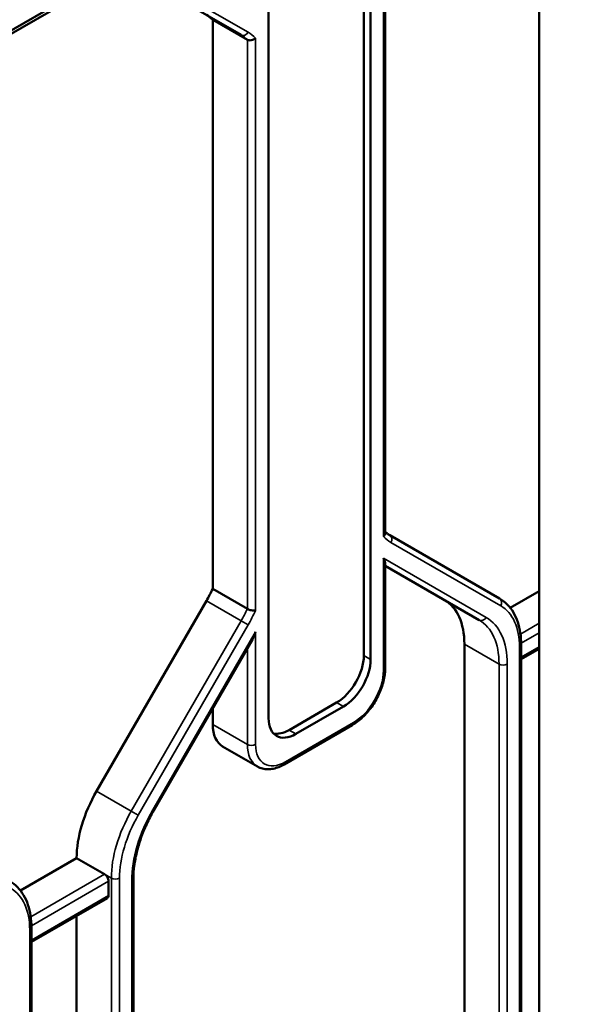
# Model space of a CAD drawing. Header units: millimetres. Extents: x 0 to 14369, y -869 to 2970.
# Tile 711 of 787: x 3826 to 3855, y 1702 to 1753. Entities that reach past the tile are written whole.
import ezdxf

# ---------------------------------------------------------------- set-up
doc = ezdxf.new("R2010")
doc.units = ezdxf.units.MM
doc.header["$LTSCALE"] = 10
doc.layers.add('Sichtbar (ISO)', color=7, linetype='Continuous', lineweight=50)
doc.layers.add('Sichtbar schmal (ISO)', color=7, linetype='Continuous', lineweight=35)

msp = doc.modelspace()

# ---------------------------------------------------------------- linework, layer by layer
at = {"layer": 'Sichtbar (ISO)'}
for p, q in [((3860.677, 1772.353), (3814.201, 1745.52)), ((3786.154, 1729.148), (3859.659, 1771.586)), ((3853.092, 1767.795), (3853.092, 1657.615)), ((3843.977, 1761.277), (3843.977, 1719.636)), ((3843.977, 1719.636), (3843.977, 1761.277)), ((3844.331, 1761.073), (3844.331, 1719.432)), ((3844.331, 1719.432), (3844.331, 1761.073)), ((3839.028, 1716.37), (3839.028, 1758.011)), ((3839.028, 1758.011), (3839.028, 1716.37)), ((3845.084, 1725.991), (3845.084, 1755.616)), ((3845.084, 1725.991), (3845.084, 1755.616)), ((3831.889, 1755.185), (3837.596, 1751.89)), ((3837.596, 1751.89), (3831.889, 1755.185)), ((3836.122, 1723.096), (3836.122, 1752.683)), ((3836.122, 1752.683), (3837.925, 1751.642)), ((3836.122, 1752.683), (3836.122, 1723.096)), ((3837.925, 1751.642), (3836.122, 1752.683)), ((3851.031, 1722.595), (3845.324, 1725.89)), ((3845.324, 1725.89), (3851.031, 1722.595)), ((3845.084, 1718.967), (3845.084, 1724.398)), ((3845.084, 1718.967), (3845.084, 1724.398)), ((3845.084, 1724.297), (3849.971, 1721.475)), ((3849.971, 1721.475), (3845.084, 1724.297)), ((3837.925, 1722.055), (3836.122, 1723.096)), ((3836.122, 1723.096), (3837.925, 1722.055)), ((3851.586, 1722.111), (3853.092, 1722.98)), ((3853.092, 1722.98), (3851.586, 1722.111)), ((3830.086, 1712.584), (3835.793, 1722.469)), ((3835.793, 1722.469), (3830.086, 1712.584)), ((3833.06, 1711.585), (3838.188, 1720.467)), ((3833.06, 1711.585), (3838.188, 1720.467)), ((3849.203, 1695.539), (3849.203, 1720.227)), ((3849.203, 1720.227), (3849.203, 1695.539)), ((3852.155, 1694.481), (3852.155, 1720.184)), ((3852.155, 1694.481), (3852.155, 1720.184)), ((3852.155, 1719.439), (3853.092, 1719.98)), ((3852.155, 1719.439), (3853.092, 1719.98)), ((3842.563, 1717.186), (3840.088, 1715.757)), ((3840.088, 1715.757), (3842.563, 1717.186)), ((3836.122, 1716.048), (3836.122, 1716.888)), ((3836.122, 1716.888), (3836.122, 1716.048)), ((3842.917, 1716.982), (3840.442, 1715.553)), ((3840.442, 1715.553), (3842.917, 1716.982)), ((3839.843, 1713.972), (3843.378, 1716.013)), ((3839.843, 1713.972), (3843.378, 1716.013)), ((3838.443, 1713.863), (3836.639, 1714.904)), ((3838.443, 1713.863), (3836.639, 1714.904)), ((3826.13, 1707.414), (3829.051, 1709.1)), ((3829.051, 1709.1), (3826.13, 1707.414)), ((3829.051, 1709.1), (3830.5, 1708.263)), ((3830.5, 1708.263), (3829.051, 1709.1)), ((3832.002, 1683.353), (3832.002, 1708.041)), ((3832.002, 1683.353), (3832.002, 1708.041)), ((3830.712, 1707.16), (3830.712, 1707.895)), ((3830.712, 1707.895), (3830.712, 1707.16)), ((3826.699, 1704.742), (3830.65, 1707.023)), ((3826.699, 1704.742), (3830.65, 1707.023)), ((3829.051, 1684.622), (3829.051, 1706.1)), ((3829.051, 1706.1), (3829.051, 1684.622)), ((3826.699, 1680.937), (3826.699, 1705.487)), ((3826.699, 1680.937), (3826.699, 1705.487))]:
    msp.add_line(p, q, dxfattribs=at)
for centre, major_axis, ratio, start_param, end_param in [((3833.293, 1748.601), (2.5, 4.33), 0.57735, 6.141288, 6.283185), ((3844.784, 1724.816), (-0.277, 0.48), 0.239146, 3.534292, 4.31969), ((3844.784, 1724.816), (-0.277, 0.48), 0.239146, 3.534292, 4.31969), ((3833.293, 1723.913), (2.5, 4.33), 0.57735, 4.712389, 4.854286), ((3833.293, 1723.913), (-2.5, -4.33), 0.57735, 1.570796, 1.712693), ((3845.668, 1718.186), (2.5, 4.33), 0.57735, 5.497787, 6.283185), ((3845.668, 1718.186), (2.5, 4.33), 0.57735, 5.497787, 6.283185), ((3838.137, 1720.979), (0.193, 0.722), 0.317837, 4.01195, 4.62743), ((3838.137, 1720.979), (0.193, 0.722), 0.317837, 4.01195, 4.62743), ((3842.563, 1718.819), (1, 1.732), 0.57735, 3.926991, 5.497787), ((3842.563, 1718.819), (-1, -1.732), 0.57735, 0.785398, 2.356194), ((3842.917, 1718.615), (-1, -1.732), 0.57735, 0.785398, 2.356194), ((3842.917, 1718.615), (1, 1.732), 0.57735, 3.926991, 5.497787), ((3840.442, 1717.186), (-1, -1.732), 0.57735, 5.497787, 7.068583), ((3840.442, 1717.186), (-1, -1.732), 0.57735, 5.497787, 7.068583), ((3837.889, 1717.069), (-1.25, -2.165), 0.57735, 5.497787, 6.283185), ((3837.889, 1717.069), (-1.25, -2.165), 0.57735, 5.497787, 6.283185), ((3840.088, 1717.39), (-1, -1.732), 0.57735, 0.177711, 0.785398), ((3840.088, 1717.39), (-1, -1.732), 0.57735, 0.177711, 0.785398), ((3832.586, 1711.141), (2.5, 4.33), 0.57735, 1.570796, 2.356194), ((3832.586, 1711.141), (-2.5, -4.33), 0.57735, 4.712389, 5.497787), ((3830.5, 1708.018), (0.15, -0.26), 0.57735, 0.785398, 2.356195), ((3830.5, 1708.018), (-0.15, 0.26), 0.57735, 3.926991, 5.497787), ((3830.5, 1707.283), (0.15, -0.26), 0.57735, 0, 0.785398), ((3830.5, 1707.283), (0.15, -0.26), 0.57735, 0, 0.785398)]:
    msp.add_ellipse(centre, major_axis=major_axis, ratio=ratio, start_param=start_param, end_param=end_param, dxfattribs=at)
for points, knots in [([(3838.349, 1751.722), (3838.349, 1751.722), (3838.348, 1751.721), (3838.318, 1751.693), (3838.282, 1751.669), (3838.207, 1751.633), (3838.168, 1751.62), (3838.092, 1751.607), (3838.055, 1751.606), (3837.986, 1751.616), (3837.954, 1751.626), (3837.927, 1751.641), (3837.926, 1751.642), (3837.925, 1751.642)], [-0.00025814, -0.00025814, -0.00025814, -0.00025814, 0, 0, 0.01307356, 0.01307356, 0.02520208, 0.02520208, 0.03670096, 0.03670096, 0.04788026, 0.04788026, 0.04829863, 0.04829863, 0.04829863, 0.04829863]), ([(3837.925, 1751.642), (3837.926, 1751.642), (3837.927, 1751.641), (3837.954, 1751.626), (3837.986, 1751.616), (3838.055, 1751.606), (3838.092, 1751.607), (3838.168, 1751.62), (3838.207, 1751.633), (3838.282, 1751.669), (3838.318, 1751.693), (3838.348, 1751.721), (3838.349, 1751.722), (3838.349, 1751.722)], [-0.04829863, -0.04829863, -0.04829863, -0.04829863, -0.04788026, -0.04788026, -0.03670096, -0.03670096, -0.02520208, -0.02520208, -0.01307356, -0.01307356, 0, 0, 0.00025814, 0.00025814, 0.00025814, 0.00025814]), ([(3844.996, 1725.812), (3844.996, 1725.813), (3844.997, 1725.813), (3845.027, 1725.842), (3845.049, 1725.873), (3845.077, 1725.934), (3845.084, 1725.963), (3845.084, 1725.991)], [-0.00025814, -0.00025814, -0.00025814, -0.00025814, 0, 0, 0.01307356, 0.01307356, 0.02438006, 0.02438006, 0.02438006, 0.02438006]), ([(3845.084, 1725.991), (3845.084, 1725.963), (3845.077, 1725.934), (3845.049, 1725.873), (3845.027, 1725.842), (3844.997, 1725.813), (3844.996, 1725.813), (3844.996, 1725.812)], [-0.02438006, -0.02438006, -0.02438006, -0.02438006, -0.01307356, -0.01307356, 0, 0, 0.00025814, 0.00025814, 0.00025814, 0.00025814]), ([(3845.084, 1726.063), (3845.085, 1726.062), (3845.087, 1726.061), (3845.107, 1726.043), (3845.125, 1726.027), (3845.164, 1725.997), (3845.183, 1725.983), (3845.222, 1725.954), (3845.242, 1725.941), (3845.283, 1725.915), (3845.303, 1725.902), (3845.324, 1725.89)], [3.8109437, 3.8109437, 3.8109437, 3.8109437, 3.8131611, 3.8131611, 3.8416185, 3.8416185, 3.870076, 3.870076, 3.8985334, 3.8985334, 3.9269908, 3.9269908, 3.9269908, 3.9269908]), ([(3845.084, 1726.063), (3845.085, 1726.062), (3845.087, 1726.061), (3845.107, 1726.043), (3845.125, 1726.027), (3845.164, 1725.997), (3845.183, 1725.983), (3845.222, 1725.954), (3845.242, 1725.941), (3845.283, 1725.915), (3845.303, 1725.902), (3845.324, 1725.89)], [3.8109437, 3.8109437, 3.8109437, 3.8109437, 3.8131611, 3.8131611, 3.8416185, 3.8416185, 3.870076, 3.870076, 3.8985334, 3.8985334, 3.9269908, 3.9269908, 3.9269908, 3.9269908]), ([(3851.031, 1722.595), (3851.178, 1722.51), (3851.313, 1722.406), (3851.554, 1722.162), (3851.66, 1722.023), (3851.841, 1721.716), (3851.917, 1721.549), (3852.036, 1721.193), (3852.081, 1721.003), (3852.14, 1720.606), (3852.155, 1720.398), (3852.155, 1720.184)], [5.4977871, 5.4977871, 5.4977871, 5.4977871, 5.6548668, 5.6548668, 5.8119464, 5.8119464, 5.969026, 5.969026, 6.1261057, 6.1261057, 6.2831853, 6.2831853, 6.2831853, 6.2831853]), ([(3851.031, 1722.595), (3851.178, 1722.51), (3851.313, 1722.406), (3851.554, 1722.162), (3851.66, 1722.023), (3851.841, 1721.716), (3851.917, 1721.549), (3852.036, 1721.193), (3852.081, 1721.003), (3852.14, 1720.606), (3852.155, 1720.398), (3852.155, 1720.184)], [5.4977871, 5.4977871, 5.4977871, 5.4977871, 5.6548668, 5.6548668, 5.8119464, 5.8119464, 5.969026, 5.969026, 6.1261057, 6.1261057, 6.2831853, 6.2831853, 6.2831853, 6.2831853]), ([(3837.925, 1722.055), (3837.95, 1722.04), (3837.981, 1722.027), (3838.049, 1722.001), (3838.088, 1721.991), (3838.167, 1721.974), (3838.207, 1721.969), (3838.283, 1721.966), (3838.318, 1721.969), (3838.348, 1721.975), (3838.349, 1721.975), (3838.349, 1721.975)], [0.04829863, 0.04829863, 0.04829863, 0.04829863, 0.05921694, 0.05921694, 0.07112581, 0.07112581, 0.08370146, 0.08370146, 0.09660362, 0.09660362, 0.09686173, 0.09686173, 0.09686173, 0.09686173]), ([(3838.349, 1721.975), (3838.349, 1721.975), (3838.348, 1721.975), (3838.318, 1721.969), (3838.283, 1721.966), (3838.207, 1721.969), (3838.167, 1721.974), (3838.088, 1721.991), (3838.049, 1722.001), (3837.981, 1722.027), (3837.95, 1722.04), (3837.925, 1722.055)], [-0.09686173, -0.09686173, -0.09686173, -0.09686173, -0.09660362, -0.09660362, -0.08370146, -0.08370146, -0.07112581, -0.07112581, -0.05921694, -0.05921694, -0.04829863, -0.04829863, -0.04829863, -0.04829863]), ([(3845.084, 1718.967), (3845.084, 1718.752), (3845.054, 1718.526), (3844.944, 1718.069), (3844.863, 1717.838), (3844.656, 1717.39), (3844.53, 1717.173), (3844.245, 1716.769), (3844.086, 1716.583), (3843.746, 1716.259), (3843.565, 1716.121), (3843.378, 1716.013)], [0, 0, 0, 0, 0.314159, 0.314159, 0.628319, 0.628319, 0.942478, 0.942478, 1.256637, 1.256637, 1.570796, 1.570796, 1.570796, 1.570796]), ([(3845.084, 1718.967), (3845.084, 1718.752), (3845.054, 1718.526), (3844.944, 1718.069), (3844.863, 1717.838), (3844.656, 1717.39), (3844.53, 1717.173), (3844.245, 1716.769), (3844.086, 1716.583), (3843.746, 1716.259), (3843.565, 1716.121), (3843.378, 1716.013)], [0, 0, 0, 0, 0.314159, 0.314159, 0.628319, 0.628319, 0.942478, 0.942478, 1.256637, 1.256637, 1.570796, 1.570796, 1.570796, 1.570796]), ([(3839.843, 1713.972), (3839.749, 1713.918), (3839.655, 1713.872), (3839.464, 1713.797), (3839.368, 1713.767), (3839.175, 1713.729), (3839.078, 1713.719), (3838.888, 1713.721), (3838.793, 1713.733), (3838.611, 1713.78), (3838.524, 1713.816), (3838.443, 1713.863)], [1.5707963, 1.5707963, 1.5707963, 1.5707963, 1.727876, 1.727876, 1.8849556, 1.8849556, 2.0420352, 2.0420352, 2.1991149, 2.1991149, 2.3561945, 2.3561945, 2.3561945, 2.3561945]), ([(3839.843, 1713.972), (3839.749, 1713.918), (3839.655, 1713.872), (3839.464, 1713.797), (3839.368, 1713.767), (3839.175, 1713.729), (3839.078, 1713.719), (3838.888, 1713.721), (3838.793, 1713.733), (3838.611, 1713.78), (3838.524, 1713.816), (3838.443, 1713.863)], [1.5707963, 1.5707963, 1.5707963, 1.5707963, 1.727876, 1.727876, 1.8849556, 1.8849556, 2.0420352, 2.0420352, 2.1991149, 2.1991149, 2.3561945, 2.3561945, 2.3561945, 2.3561945]), ([(3833.06, 1711.585), (3832.926, 1711.352), (3832.802, 1711.114), (3832.579, 1710.631), (3832.48, 1710.386), (3832.308, 1709.898), (3832.235, 1709.654), (3832.119, 1709.174), (3832.075, 1708.937), (3832.017, 1708.477), (3832.002, 1708.254), (3832.002, 1708.041)], [2.3561945, 2.3561945, 2.3561945, 2.3561945, 2.5132741, 2.5132741, 2.6703538, 2.6703538, 2.8274334, 2.8274334, 2.984513, 2.984513, 3.1415927, 3.1415927, 3.1415927, 3.1415927]), ([(3833.06, 1711.585), (3832.926, 1711.352), (3832.802, 1711.114), (3832.579, 1710.631), (3832.48, 1710.386), (3832.308, 1709.898), (3832.235, 1709.654), (3832.119, 1709.174), (3832.075, 1708.937), (3832.017, 1708.477), (3832.002, 1708.254), (3832.002, 1708.041)], [2.3561945, 2.3561945, 2.3561945, 2.3561945, 2.5132741, 2.5132741, 2.6703538, 2.6703538, 2.8274334, 2.8274334, 2.984513, 2.984513, 3.1415927, 3.1415927, 3.1415927, 3.1415927]), ([(3825.576, 1707.898), (3825.722, 1707.813), (3825.857, 1707.709), (3826.098, 1707.465), (3826.204, 1707.326), (3826.386, 1707.02), (3826.461, 1706.852), (3826.581, 1706.496), (3826.625, 1706.306), (3826.684, 1705.909), (3826.699, 1705.701), (3826.699, 1705.487)], [5.4977871, 5.4977871, 5.4977871, 5.4977871, 5.6548668, 5.6548668, 5.8119464, 5.8119464, 5.969026, 5.969026, 6.1261057, 6.1261057, 6.2831853, 6.2831853, 6.2831853, 6.2831853]), ([(3825.576, 1707.898), (3825.722, 1707.813), (3825.857, 1707.709), (3826.098, 1707.465), (3826.204, 1707.326), (3826.386, 1707.02), (3826.461, 1706.852), (3826.581, 1706.496), (3826.625, 1706.306), (3826.684, 1705.909), (3826.699, 1705.701), (3826.699, 1705.487)], [5.4977871, 5.4977871, 5.4977871, 5.4977871, 5.6548668, 5.6548668, 5.8119464, 5.8119464, 5.969026, 5.969026, 6.1261057, 6.1261057, 6.2831853, 6.2831853, 6.2831853, 6.2831853])]:
    msp.add_open_spline(points, degree=3, knots=knots, dxfattribs=at)
at = {"layer": 'Sichtbar schmal (ISO)'}
for p, q in [((3832.251, 1755.322), (3837.959, 1752.027)), ((3837.959, 1752.027), (3832.251, 1755.322)), ((3844.996, 1755.56), (3844.996, 1725.812)), ((3844.996, 1725.812), (3844.996, 1755.56)), ((3837.925, 1751.642), (3837.925, 1722.055)), ((3837.925, 1722.055), (3837.925, 1751.642)), ((3838.349, 1721.975), (3838.349, 1751.722)), ((3838.349, 1751.722), (3838.349, 1721.975)), ((3851.094, 1722.213), (3845.386, 1725.508)), ((3845.386, 1725.508), (3851.094, 1722.213)), ((3844.996, 1724.694), (3844.996, 1718.845)), ((3844.996, 1724.694), (3850.333, 1721.613)), ((3844.996, 1718.845), (3844.996, 1724.694)), ((3850.333, 1721.613), (3844.996, 1724.694)), ((3835.793, 1722.469), (3837.596, 1721.428)), ((3837.596, 1721.428), (3835.793, 1722.469)), ((3837.596, 1721.428), (3831.889, 1711.543)), ((3831.889, 1711.543), (3837.596, 1721.428)), ((3837.959, 1721.219), (3837.596, 1721.428)), ((3837.596, 1721.428), (3837.959, 1721.219)), ((3853.092, 1721.306), (3852.119, 1720.744)), ((3852.119, 1720.744), (3853.092, 1721.306)), ((3837.959, 1721.219), (3832.251, 1711.334)), ((3832.251, 1711.334), (3837.959, 1721.219)), ((3833.012, 1711.612), (3838.349, 1720.856)), ((3838.349, 1720.856), (3833.012, 1711.612)), ((3838.349, 1715.007), (3838.349, 1720.856)), ((3838.349, 1720.856), (3838.349, 1715.007)), ((3852.154, 1720.275), (3853.092, 1720.816)), ((3853.092, 1720.816), (3852.154, 1720.275)), ((3837.925, 1720.011), (3837.925, 1715.007)), ((3837.925, 1715.007), (3837.925, 1720.011)), ((3849.203, 1720.227), (3851.006, 1719.186)), ((3851.006, 1719.186), (3849.203, 1720.227)), ((3852.067, 1720.061), (3852.067, 1694.358)), ((3852.067, 1694.358), (3852.067, 1720.061)), ((3853.092, 1720.082), (3852.155, 1719.54)), ((3852.155, 1719.54), (3853.092, 1720.082)), ((3844.331, 1719.432), (3843.977, 1719.636)), ((3843.977, 1719.636), (3844.331, 1719.432)), ((3851.006, 1719.186), (3851.006, 1694.498)), ((3851.006, 1694.498), (3851.006, 1719.186)), ((3851.431, 1694.498), (3851.431, 1719.186)), ((3851.431, 1719.186), (3851.431, 1694.498)), ((3842.563, 1717.186), (3842.917, 1716.982)), ((3842.917, 1716.982), (3842.563, 1717.186)), ((3837.925, 1715.007), (3836.122, 1716.048)), ((3836.122, 1716.048), (3837.925, 1715.007)), ((3843.44, 1716.15), (3839.905, 1714.109)), ((3839.905, 1714.109), (3843.44, 1716.15)), ((3840.442, 1715.553), (3840.088, 1715.757)), ((3840.088, 1715.757), (3840.442, 1715.553)), ((3831.889, 1711.543), (3830.086, 1712.584)), ((3830.086, 1712.584), (3831.889, 1711.543)), ((3833.012, 1711.612), (3833.06, 1711.585)), ((3833.06, 1711.585), (3833.012, 1711.612)), ((3831.889, 1711.543), (3832.251, 1711.334)), ((3832.251, 1711.334), (3831.889, 1711.543)), ((3830.5, 1708.263), (3826.663, 1706.047)), ((3826.663, 1706.047), (3830.5, 1708.263)), ((3830.5, 1708.263), (3830.854, 1708.059)), ((3830.854, 1708.059), (3830.5, 1708.263)), ((3830.854, 1708.059), (3830.854, 1683.581)), ((3830.854, 1683.581), (3830.854, 1708.059)), ((3831.278, 1682.356), (3831.278, 1708.059)), ((3831.278, 1708.059), (3831.278, 1683.336)), ((3826.698, 1705.578), (3830.712, 1707.895)), ((3830.712, 1707.895), (3826.698, 1705.578)), ((3831.914, 1707.919), (3831.914, 1683.231)), ((3831.914, 1683.231), (3831.914, 1707.919)), ((3830.712, 1707.16), (3826.699, 1704.843)), ((3826.699, 1704.843), (3830.712, 1707.16)), ((3826.611, 1705.364), (3826.611, 1679.662)), ((3826.611, 1680.641), (3826.611, 1705.364))]:
    msp.add_line(p, q, dxfattribs=at)
for centre, major_axis, ratio, start_param, end_param in [((3837.746, 1752.15), (-0.15, -0.26), 0.816497, 0, 1.570796), ((3837.746, 1752.15), (-0.15, -0.26), 0.816497, 0, 1.570796), ((3835.309, 1747.437), (2.65, 4.59), 0.57735, 6.122176, 6.283185), ((3835.309, 1747.437), (2.65, 4.59), 0.57735, 6.122176, 6.283185), ((3835.096, 1747.56), (2.5, 4.33), 0.57735, 6.141288, 6.283185), ((3835.096, 1747.56), (2.5, 4.33), 0.57735, 6.141288, 6.283185), ((3845.174, 1725.63), (0.15, 0.26), 0.816497, 4.712389, 6.283185), ((3845.174, 1725.63), (0.15, 0.26), 0.816497, 4.712389, 6.283185), ((3848.036, 1730.098), (-2.65, -4.59), 0.57735, 6.122176, 6.283185), ((3848.036, 1730.098), (-2.65, -4.59), 0.57735, 6.122176, 6.283185), ((3850.881, 1722.335), (0.15, 0.26), 0.816497, 4.712389, 6.283185), ((3850.881, 1722.335), (0.15, 0.26), 0.816497, 4.712389, 6.283185), ((3835.096, 1722.872), (-2.5, -4.33), 0.57735, 1.570796, 1.712693), ((3835.096, 1722.872), (2.5, 4.33), 0.57735, 4.712389, 4.854286), ((3835.309, 1722.749), (-2.65, -4.59), 0.57735, 1.570796, 1.731806), ((3835.309, 1722.749), (2.65, 4.59), 0.57735, 4.712389, 4.873399), ((3848.744, 1718.142), (2.35, 4.07), 0.57735, 5.497787, 6.283185), ((3848.744, 1718.142), (2.35, 4.07), 0.57735, 5.497787, 6.283185), ((3850.121, 1721.735), (-0.15, -0.26), 0.816497, 0, 1.570796), ((3850.121, 1721.735), (-0.15, -0.26), 0.816497, 0, 1.570796), ((3847.471, 1717.145), (2.5, 4.33), 0.57735, 5.497787, 6.283185), ((3847.471, 1717.145), (2.5, 4.33), 0.57735, 5.497787, 6.283185), ((3847.683, 1717.023), (2.65, 4.59), 0.57735, 5.497787, 6.283185), ((3847.683, 1717.023), (2.65, 4.59), 0.57735, 5.497787, 6.283185), ((3851.855, 1720.184), (0.3, 0), 0.57735, 5.497787, 6.283185), ((3851.855, 1720.184), (0.3, 0), 0.57735, 5.497787, 6.283185), ((3843.44, 1717.947), (1.1, 1.905), 0.57735, 3.926991, 5.497787), ((3843.44, 1717.947), (-1.1, -1.905), 0.57735, 0.785398, 2.356194), ((3844.784, 1718.967), (0.3, 0), 0.57735, 5.497787, 6.283185), ((3844.784, 1718.967), (0.3, 0), 0.57735, 5.497787, 6.283185), ((3851.218, 1719.309), (0.3, 0), 0.57735, 3.926991, 5.497787), ((3851.218, 1719.309), (-0.3, 0), 0.57735, 0.785398, 2.356194), ((3843.228, 1716.273), (0.15, -0.26), 0.57735, 0, 0.785398), ((3843.228, 1716.273), (0.15, -0.26), 0.57735, 0, 0.785398), ((3838.137, 1715.13), (-0.3, 0), 0.57735, 0.785398, 2.356194), ((3839.693, 1716.028), (-1.25, -2.165), 0.57735, 5.497787, 6.283185), ((3838.137, 1715.13), (0.3, 0), 0.57735, 3.926991, 5.497787), ((3839.693, 1716.028), (-1.25, -2.165), 0.57735, 5.497787, 6.283185), ((3839.905, 1715.905), (-1.1, -1.905), 0.57735, 5.497787, 7.068583), ((3839.905, 1715.905), (-1.1, -1.905), 0.57735, 5.497787, 7.068583), ((3839.693, 1714.232), (0.15, -0.26), 0.57735, 0, 0.785398), ((3839.693, 1714.232), (0.15, -0.26), 0.57735, 0, 0.785398), ((3835.662, 1710.082), (2.65, 4.59), 0.57735, 1.570796, 2.356194), ((3835.662, 1710.082), (-2.65, -4.59), 0.57735, 4.712389, 5.497787), ((3834.389, 1710.1), (-2.5, -4.33), 0.57735, 4.712389, 5.497787), ((3834.389, 1710.1), (2.5, 4.33), 0.57735, 1.570796, 2.356194), ((3834.601, 1709.977), (-2.35, -4.07), 0.57735, 4.712389, 5.497787), ((3834.601, 1709.977), (2.35, 4.07), 0.57735, 1.570796, 2.356194), ((3831.066, 1708.181), (0.3, 0), 0.57735, 3.926991, 5.497787), ((3831.066, 1708.181), (-0.3, 0), 0.57735, 0.785398, 2.356194), ((3831.702, 1708.041), (0.3, 0), 0.57735, 5.497787, 6.283185), ((3831.702, 1708.041), (0.3, 0), 0.57735, 5.497787, 6.283185), ((3823.288, 1703.445), (2.35, 4.07), 0.57735, 5.497787, 6.283185), ((3823.288, 1703.445), (2.35, 4.07), 0.57735, 5.497787, 6.283185), ((3826.399, 1705.487), (0.3, 0), 0.57735, 5.497787, 6.283185), ((3826.399, 1705.487), (0.3, 0), 0.57735, 5.497787, 6.283185)]:
    msp.add_ellipse(centre, major_axis=major_axis, ratio=ratio, start_param=start_param, end_param=end_param, dxfattribs=at)

doc.saveas('drawing.dxf')
